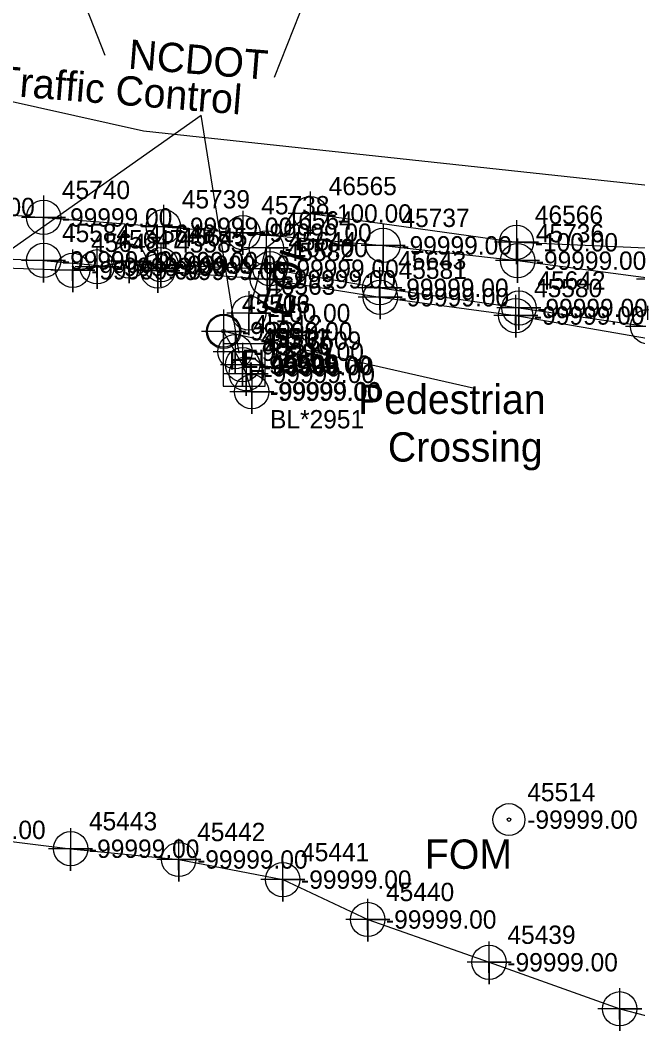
# Model space of a CAD drawing. Extents: x 2083698 to 2094313, y 743246 to 752873.
# Drawn here: x 2091394.3 to 2091478.4, y 751771.5 to 751910 of the extents above; entities that cross this region are included whole.
import ezdxf

# ---------------------------------------------------------------- set-up
doc = ezdxf.new("R2010")
doc.units = 0
for name, color, linetype in [('COGO Default Parcel', 7, 'Continuous'), ('COGO Default Point Number', 7, 'Continuous'), ('COGO Default Spiral', 7, 'Continuous'), ('Exist Other Culture Fence Line', 7, 'Continuous'), ('Exist Property Iron Pin Leader', 7, 'Continuous'), ('Exist Property Iron Pin Text', 7, 'Continuous'), ('Exist Property Line', 7, 'Continuous'), ('Exist Property Monument Leader', 7, 'Continuous'), ('Exist Property Monument Text', 7, 'Continuous'), ('Exist Right of Way Line', 7, 'Continuous'), ('Exist Right of Way Line Leader', 7, 'Continuous'), ('Exist Right of Way Line Text', 7, 'Continuous'), ('Exist Utilities Other Located Object CELL', 7, 'Continuous'), ('Exist Utilities Other Located Object Leader', 7, 'Continuous'), ('Exist Utilities Other Located Object Text', 7, 'Continuous'), ('Exist Utilities Other Unknown UG SUE LOS B', 7, 'Continuous'), ('Exist Utilities Other Unknown UG SUE LOS B Cogo Comment', 7, 'Continuous'), ('Exist Utilities Other Unknown UG SUE LOS B Cogo Elevation', 7, 'Continuous'), ('Exist Utilities Other Unknown UG SUE LOS B Cogo Number', 7, 'Continuous'), ('Exist Utilities Other Unknown UG SUE LOS B Cogo Point CELL', 7, 'Continuous'), ('Exist Utilities Other Unknown UG SUE LOS B Text', 7, 'Continuous'), ('Exist Utilities Power Joint Use Telephone Cogo Elevation', 7, 'Continuous'), ('Exist Utilities Power Joint Use Telephone Cogo Number', 7, 'Continuous'), ('Exist Utilities Power UG Cable SUE LOS B', 7, 'Continuous'), ('Exist Utilities Power UG Cable SUE LOS B Leader', 7, 'Continuous'), ('Exist Utilities Power UG Cable SUE LOS B Text', 7, 'Continuous'), ('Exist Utilities Telephone UG Conduit SUE LOS B', 7, 'Continuous'), ('Exist Utilities Water UG Line SUE LOS B', 7, 'Continuous'), ('Exist Utilities Water UG Line SUE LOS C', 7, 'Continuous'), ('Scratch_Level_0', 7, 'Continuous'), ('Scratch_Level_2', 7, 'Continuous'), ('Scratch_Level_5', 7, 'Continuous')]:
    doc.layers.add(name, color=color, linetype=linetype)

msp = doc.modelspace()

# ---------------------------------------------------------------- linework, layer by layer
at = {"layer": 'COGO Default Point Number'}
for points in [[(2091397.43, 751886.11), (2091397.43, 751880.11), (2091397.43, 751883.11), (2091400.43, 751883.11), (2091394.43, 751883.11)], [(2091413.78, 751884.84), (2091413.78, 751878.84), (2091413.78, 751881.84), (2091416.78, 751881.84), (2091410.78, 751881.84)], [(2091424.61, 751884.03), (2091424.61, 751878.03), (2091424.61, 751881.03), (2091427.61, 751881.03), (2091421.61, 751881.03)], [(2091443.72, 751882.31), (2091443.72, 751876.31), (2091443.72, 751879.31), (2091446.72, 751879.31), (2091440.72, 751879.31)], [(2091462.05, 751880.22), (2091462.05, 751874.22), (2091462.05, 751877.22), (2091465.05, 751877.22), (2091459.05, 751877.22)], [(2091481.27, 751877.68), (2091481.27, 751871.68), (2091481.27, 751874.68), (2091484.27, 751874.68), (2091478.27, 751874.68)]]:
    msp.add_lwpolyline(points, dxfattribs=at)
for centre in [(2091397.43, 751883.11), (2091413.78, 751881.84), (2091424.61, 751881.03), (2091443.72, 751879.31), (2091462.05, 751877.22)]:
    msp.add_circle(centre, 2.34, dxfattribs=at)
at = {"layer": 'COGO Default Spiral'}
msp.add_line((2091424.86, 751862.85), (2091424.86, 751862.85), dxfattribs=at)
msp.add_lwpolyline([(2091421.91, 751860.13), (2091427.66, 751860.13), (2091427.66, 751865.88), (2091421.91, 751865.88), (2091421.91, 751860.13)], dxfattribs=at)
at = {"layer": 'Exist Property Iron Pin Text'}
for points in [[(2091421.98, 751870.58), (2091421.98, 751864.58), (2091421.98, 751867.58), (2091424.98, 751867.58), (2091418.98, 751867.58)], [(2091423.55, 751867.8), (2091423.55, 751861.8), (2091423.55, 751864.8), (2091426.55, 751864.8), (2091420.55, 751864.8)], [(2091424.56, 751866.03), (2091424.56, 751860.03), (2091424.56, 751863.03), (2091427.56, 751863.03), (2091421.56, 751863.03)], [(2091425.06, 751864.79), (2091425.06, 751858.79), (2091425.06, 751861.79), (2091428.06, 751861.79), (2091422.06, 751861.79)], [(2091425.81, 751862.35), (2091425.81, 751856.35), (2091425.81, 751859.35), (2091428.81, 751859.35), (2091422.81, 751859.35)]]:
    msp.add_lwpolyline(points, dxfattribs=at)
for centre in [(2091421.98, 751867.58), (2091423.55, 751864.8), (2091424.56, 751863.03), (2091425.06, 751861.79), (2091425.81, 751859.35)]:
    msp.add_circle(centre, 2.34, dxfattribs=at)
at = {"layer": 'Exist Right of Way Line Text'}
for points in [[(2091397.41, 751880.06), (2091397.44, 751874.25), (2091397.43, 751877.25), (2091400.44, 751877.25), (2091394.44, 751877.25)], [(2091409.06, 751879.97), (2091409.09, 751874.16), (2091409.07, 751877.16), (2091412.09, 751877.16), (2091406.09, 751877.16)], [(2091413.41, 751879.48), (2091413.44, 751873.67), (2091413.42, 751876.67), (2091416.44, 751876.67), (2091410.44, 751876.67)], [(2091401.38, 751878.73), (2091401.41, 751872.91), (2091401.39, 751875.91), (2091404.41, 751875.91), (2091398.41, 751875.91)], [(2091404.68, 751879.19), (2091404.72, 751873.38), (2091404.7, 751876.38), (2091407.72, 751876.38), (2091401.72, 751876.38)], [(2091412.97, 751878.65), (2091413.01, 751872.83), (2091412.99, 751875.83), (2091416.01, 751875.83), (2091410.01, 751875.83)], [(2091428.26, 751878.93), (2091428.3, 751873.12), (2091428.28, 751876.12), (2091431.3, 751876.12), (2091425.3, 751876.12)], [(2091427.91, 751877.5), (2091427.95, 751871.68), (2091427.93, 751874.68), (2091430.95, 751874.68), (2091424.95, 751874.68)], [(2091443.24, 751876.33), (2091443.27, 751870.52), (2091443.25, 751873.52), (2091446.27, 751873.52), (2091440.27, 751873.52)], [(2091443.3, 751875.04), (2091443.34, 751869.23), (2091443.32, 751872.23), (2091446.34, 751872.23), (2091440.34, 751872.23)], [(2091461.76, 751872.55), (2091461.8, 751866.74), (2091461.78, 751869.74), (2091464.8, 751869.74), (2091458.8, 751869.74)], [(2091462.21, 751873.59), (2091462.25, 751867.77), (2091462.23, 751870.77), (2091465.25, 751870.77), (2091459.25, 751870.77)], [(2091479.76, 751871.06), (2091479.79, 751865.24), (2091479.78, 751868.24), (2091482.79, 751868.24), (2091476.79, 751868.24)], [(2091401.09, 751799.86), (2091401.12, 751794.04), (2091401.1, 751797.04), (2091404.12, 751797.04), (2091398.12, 751797.04)], [(2091415.84, 751798.39), (2091415.87, 751792.57), (2091415.85, 751795.57), (2091418.87, 751795.57), (2091412.87, 751795.57)], [(2091430.01, 751795.64), (2091430.04, 751789.83), (2091430.02, 751792.83), (2091433.04, 751792.83), (2091427.04, 751792.83)], [(2091441.59, 751790.21), (2091441.62, 751784.39), (2091441.6, 751787.39), (2091444.62, 751787.39), (2091438.62, 751787.39)], [(2091458.13, 751784.37), (2091458.17, 751778.56), (2091458.15, 751781.56), (2091461.17, 751781.56), (2091455.17, 751781.56)], [(2091475.95, 751778.02), (2091475.98, 751772.21), (2091475.96, 751775.21), (2091478.98, 751775.21), (2091472.98, 751775.21)]]:
    msp.add_lwpolyline(points, dxfattribs=at)
for centre in [(2091397.44, 751877.25), (2091409.09, 751877.16), (2091401.41, 751875.91), (2091404.72, 751876.38), (2091413.01, 751875.83), (2091413.44, 751876.67), (2091428.3, 751876.12), (2091427.95, 751874.68), (2091443.27, 751873.52), (2091443.34, 751872.23), (2091462.25, 751870.77), (2091461.8, 751869.74), (2091479.79, 751868.24), (2091401.12, 751797.04), (2091415.87, 751795.57), (2091430.04, 751792.83), (2091441.62, 751787.39), (2091458.17, 751781.56), (2091475.98, 751775.21)]:
    msp.add_circle(centre, 2.34, dxfattribs=at)
at = {"layer": 'Exist Utilities Other Located Object CELL'}
for centre, radius in [((2091421.97, 751867.61), 2.18), ((2091421.97, 751867.61), 0.24), ((2091460.88, 751801.01), 2.18), ((2091460.88, 751801.01), 0.24)]:
    msp.add_circle(centre, radius, dxfattribs=at)
at = {"layer": 'Exist Utilities Other Located Object Leader'}
msp.add_line((2091421.79, 751867.64), (2091456.19, 751859.84), dxfattribs=at)
at = {"layer": 'Exist Utilities Other Unknown UG SUE LOS B'}
msp.add_lwpolyline([(2091425.42, 751870.07), (2091427.79, 751878.96), (2091433.8, 751883.65), (2091461.91, 751879.73), (2091481.63, 751878.87), (2091492.15, 751876.32), (2091514.13, 751875.22)], dxfattribs=at)
at = {"layer": 'Exist Utilities Other Unknown UG SUE LOS B Cogo Point CELL'}
for points in [[(2091433.8, 751886.65), (2091433.8, 751880.65), (2091433.8, 751883.65), (2091436.8, 751883.65), (2091430.8, 751883.65)], [(2091461.91, 751882.73), (2091461.91, 751876.73), (2091461.91, 751879.73), (2091464.91, 751879.73), (2091458.91, 751879.73)], [(2091427.79, 751881.96), (2091427.79, 751875.96), (2091427.79, 751878.96), (2091430.79, 751878.96), (2091424.79, 751878.96)], [(2091425.42, 751873.07), (2091425.42, 751867.07), (2091425.42, 751870.07), (2091428.42, 751870.07), (2091422.42, 751870.07)]]:
    msp.add_lwpolyline(points, dxfattribs=at)
for centre in [(2091433.8, 751883.65), (2091427.79, 751878.96), (2091461.91, 751879.73), (2091425.42, 751870.07)]:
    msp.add_circle(centre, 2.34, dxfattribs=at)
at = {"layer": 'Exist Utilities Power UG Cable SUE LOS B'}
msp.add_lwpolyline([(2091425.81, 751859.35), (2091425.06, 751861.79), (2091424.56, 751863.03), (2091423.55, 751864.8), (2091421.98, 751867.58)], dxfattribs=at)
at = {"layer": 'Exist Utilities Power UG Cable SUE LOS B Leader'}
for p, q in [((2091377.3, 751978.65), (2091405.77, 751905.23)), ((2091451.7, 751959.81), (2091428.87, 751902.21)), ((2091370.86, 751863.19), (2091418.9, 751897.06)), ((2091424.09, 751864.62), (2091418.9, 751897.06))]:
    msp.add_line(p, q, dxfattribs=at)
at = {"layer": 'Exist Utilities Telephone UG Conduit SUE LOS B'}
for points in [[(2091248.64, 751900.58), (2091257.81, 751898.41), (2091281.96, 751894.02), (2091305.98, 751889), (2091313.17, 751886.98), (2091322.17, 751884.45), (2091352.34, 751879.27), (2091375.89, 751876.78), (2091401.41, 751875.91), (2091404.72, 751876.38), (2091409.09, 751877.16), (2091413.44, 751876.67), (2091428.3, 751876.12), (2091443.27, 751873.52), (2091462.25, 751870.77), (2091479.79, 751868.24), (2091496.37, 751865.84), (2091511.21, 751863.76), (2091528.09, 751861.67), (2091534.43, 751861.27), (2091539.67, 751859.79), (2091543.24, 751858.58), (2091545.64, 751857.32)], [(2091248.3, 751899.04), (2091257.54, 751897.18), (2091281.86, 751892.17), (2091304.92, 751888.03), (2091322.25, 751885.55), (2091352.62, 751879.92), (2091376.67, 751878.17), (2091397.44, 751877.25), (2091413.01, 751875.83), (2091427.95, 751874.68), (2091443.34, 751872.23), (2091461.8, 751869.74), (2091483.05, 751866.07), (2091496.42, 751865.08), (2091511.56, 751862.76), (2091530.69, 751859.03), (2091542.67, 751857.36), (2091545.53, 751857.03)], [(2091346.9, 751808.29), (2091349.79, 751805.96), (2091355.93, 751802.99), (2091368.36, 751800.94), (2091380.16, 751799.61), (2091401.12, 751797.04), (2091415.87, 751795.57), (2091430.04, 751792.83), (2091441.62, 751787.39), (2091458.17, 751781.56), (2091475.98, 751775.21), (2091489.99, 751771.55)]]:
    msp.add_lwpolyline(points, dxfattribs=at)
at = {"layer": 'Exist Utilities Water UG Line SUE LOS B'}
msp.add_lwpolyline([(2091249.48, 751902.39), (2091258.69, 751901.13), (2091281.88, 751897.48), (2091305.92, 751894.38), (2091328.96, 751890.67), (2091353.27, 751888.01), (2091378.68, 751884.54), (2091397.43, 751883.11), (2091413.78, 751881.84), (2091424.61, 751881.03), (2091443.72, 751879.31), (2091462.05, 751877.22), (2091481.27, 751874.68)], dxfattribs=at)
at = {"layer": 'Exist Utilities Water UG Line SUE LOS C'}
msp.add_lwpolyline([(2091256.18, 751934.25), (2091311.08, 751917.3), (2091411.06, 751894.92), (2091621.86, 751872.2), (2091766.92, 751853.55)], dxfattribs=at)

# ---------------------------------------------------------------- texts
at = {"layer": 'COGO Default Parcel'}
for s, p in [('45506', (2091424.47, 751870.11)), ('45514', (2091463.38, 751803.51))]:
    msp.add_text(s, height=2.5, dxfattribs=at).set_placement(p)
at = {"layer": 'COGO Default Spiral'}
for p in [(2091422.7, 751862.38), (2091425.27, 751860.86)]:
    msp.add_text('H', height=2.5, dxfattribs=at).set_placement(p)
at = {"layer": 'Exist Other Culture Fence Line'}
msp.add_text('-99999.00', height=2.5, dxfattribs=at).set_placement((2091427.36, 751861.6))
at = {"layer": 'Exist Property Iron Pin Leader'}
for s, p in [('45513', (2091424.48, 751870.08)), ('45512', (2091426.05, 751867.3)), ('45511', (2091427.06, 751865.53)), ('45510', (2091427.56, 751864.29)), ('45509', (2091428.31, 751861.85))]:
    msp.add_text(s, height=2.5, dxfattribs=at).set_placement(p)
at = {"layer": 'Exist Property Line'}
for p in [(2091381.18, 751883.29), (2091399.93, 751881.86), (2091416.28, 751880.59), (2091427.11, 751879.78), (2091446.22, 751878.06), (2091464.55, 751875.97)]:
    msp.add_text('-99999.00', height=2.5, dxfattribs=at).set_placement(p)
at = {"layer": 'Exist Property Monument Leader'}
for s, p in [('EL*2951', (2091424.48, 751862.58)), ('BL*2951', (2091428.31, 751854.35))]:
    msp.add_text(s, height=2.5, dxfattribs=at).set_placement(p)
at = {"layer": 'Exist Property Monument Text'}
for p in [(2091424.48, 751866.33), (2091426.05, 751863.55), (2091427.06, 751861.78), (2091427.56, 751860.54), (2091428.31, 751858.1)]:
    msp.add_text('-99999.00', height=2.5, dxfattribs=at).set_placement(p)
at = {"layer": 'Exist Right of Way Line'}
for s, p in [('45740', (2091399.93, 751885.61)), ('45739', (2091416.28, 751884.34)), ('45738', (2091427.11, 751883.53)), ('45737', (2091446.22, 751881.81)), ('45736', (2091464.55, 751879.72))]:
    msp.add_text(s, height=2.5, dxfattribs=at).set_placement(p)
at = {"layer": 'Exist Right of Way Line Leader'}
for s, p in [('45584', (2091399.94, 751879.75)), ('45646', (2091411.59, 751879.66)), ('45648', (2091403.91, 751878.41)), ('45647', (2091407.22, 751878.88)), ('45583', (2091415.51, 751878.33)), ('45645', (2091415.94, 751879.17)), ('45644', (2091430.8, 751878.62)), ('45582', (2091430.45, 751877.18)), ('45643', (2091445.77, 751876.02)), ('45581', (2091445.84, 751874.73)), ('45642', (2091464.75, 751873.27)), ('45580', (2091464.3, 751872.24)), ('45443', (2091403.62, 751799.54)), ('45442', (2091418.37, 751798.07)), ('45441', (2091432.54, 751795.33)), ('45440', (2091444.12, 751789.89)), ('45439', (2091460.67, 751784.06))]:
    msp.add_text(s, height=2.5, dxfattribs=at).set_placement(p)
at = {"layer": 'Exist Utilities Other Located Object Text'}
for s, p in [('Pedestrian', (2091440.31, 751856.32)), ('Crossing', (2091444.37, 751849.82)), ('FOM', (2091449.42, 751794.3))]:
    msp.add_text(s, height=4, dxfattribs=at).set_placement(p)
at = {"layer": 'Exist Utilities Other Unknown UG SUE LOS B Cogo Comment'}
msp.add_text('BL*3509', height=2.5, dxfattribs=at).set_placement((2091427.92, 751865.07))
at = {"layer": 'Exist Utilities Other Unknown UG SUE LOS B Cogo Elevation'}
for p in [(2091436.3, 751882.4), (2091464.41, 751878.48), (2091430.29, 751877.71), (2091427.92, 751868.82)]:
    msp.add_text('-100.00', height=2.5, dxfattribs=at).set_placement(p)
at = {"layer": 'Exist Utilities Other Unknown UG SUE LOS B Cogo Number'}
for s, p in [('46565', (2091436.3, 751886.15)), ('46564', (2091430.29, 751881.46)), ('46566', (2091464.41, 751882.23)), ('46563', (2091427.92, 751872.57))]:
    msp.add_text(s, height=2.5, dxfattribs=at).set_placement(p)
at = {"layer": 'Exist Utilities Other Unknown UG SUE LOS B Text'}
msp.add_text('EOI', height=4, rotation=72.1125, dxfattribs=at).set_placement((2091430.87, 751869.18))
at = {"layer": 'Exist Utilities Power Joint Use Telephone Cogo Elevation'}
msp.add_text('-99999.00', height=2.5, dxfattribs=at).set_placement((2091428.4, 751858.17))
at = {"layer": 'Exist Utilities Power Joint Use Telephone Cogo Number'}
msp.add_text('45508', height=2.5, dxfattribs=at).set_placement((2091428.4, 751861.92))
at = {"layer": 'Exist Utilities Power UG Cable SUE LOS B Text'}
for s, p in [('NCDOT ', (2091408.89, 751903.41)), ('Traffic Control', (2091390.81, 751899.84))]:
    msp.add_text(s, height=4, rotation=355.3951, dxfattribs=at).set_placement(p)
at = {"layer": 'Scratch_Level_0'}
for p in [(2091424.47, 751866.36), (2091463.38, 751799.76)]:
    msp.add_text('-99999.00', height=2.5, dxfattribs=at).set_placement(p)
at = {"layer": 'Scratch_Level_2'}
for p in [(2091399.94, 751876), (2091411.59, 751875.91), (2091403.91, 751874.66), (2091407.22, 751875.13), (2091415.51, 751874.58), (2091415.94, 751875.42), (2091430.8, 751874.87), (2091430.45, 751873.43), (2091445.77, 751872.27), (2091445.84, 751870.98), (2091464.75, 751869.52), (2091464.3, 751868.49), (2091382.66, 751798.36), (2091403.62, 751795.79), (2091418.37, 751794.32), (2091432.54, 751791.58), (2091444.12, 751786.14), (2091460.67, 751780.31)]:
    msp.add_text('-99999.00', height=2.5, dxfattribs=at).set_placement(p)
at = {"layer": 'Scratch_Level_5'}
msp.add_text('45507', height=2.5, dxfattribs=at).set_placement((2091427.36, 751865.35))

doc.saveas('drawing.dxf')
